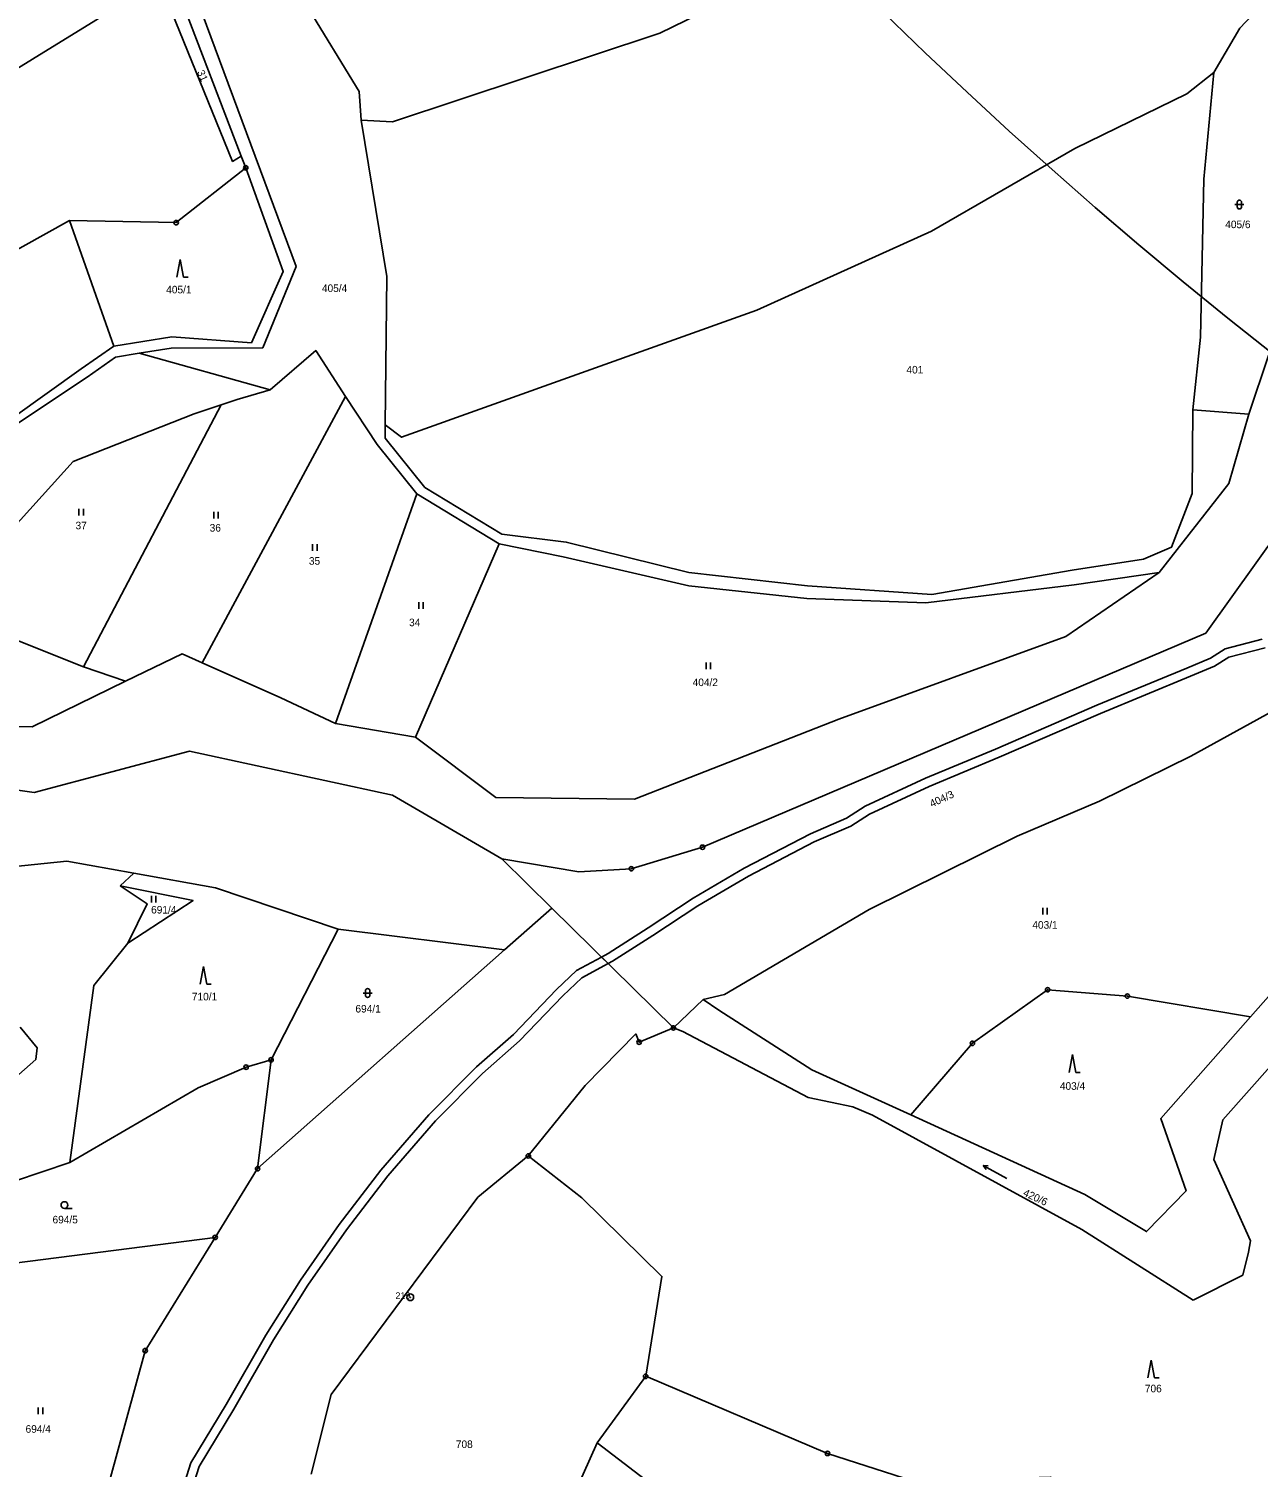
# Model space of a CAD drawing. Extents: x -680203 to -673936, y -1102717 to -1093650.
# Drawn here: x -678266.1 to -677989.7, y -1097748.5 to -1097425.2 of the extents above; entities that cross this region are included whole.
import ezdxf

# ---------------------------------------------------------------- set-up
doc = ezdxf.new("R2010")
doc.units = 0
for name, color, linetype in [('_Ideová část', 7, 'Continuous'), ('SOxx02xx_Koleje_param další_Popis10', 7, 'Continuous'), ('SOxxxxxx_Koleje_hlavní_body_Popis10', 7, 'Continuous'), ('SOxxxxxx_Koleje_LN_parametry_Popis10', 7, 'Continuous'), ('SOxxxxxx_Osa_bod_P', 7, 'Continuous'), ('x_prac', 7, 'Continuous')]:
    doc.layers.add(name, color=color, linetype=linetype)

msp = doc.modelspace()

# ---------------------------------------------------------------- linework, layer by layer
at = {"layer": '_Ideová část'}
msp.add_circle((-677321.69, -1096651.16), 1076.75, dxfattribs=at)
at = {"layer": 'SOxx02xx_Koleje_param další_Popis10'}
for centre, radius in [((-678217.34, -1097456.44), 0.5), ((-678217.34, -1097456.44), 0.0303), ((-678232.97, -1097468.75), 0.5), ((-678232.97, -1097468.75), 0.0303), ((-678114.66, -1097609.16), 0.5), ((-678114.66, -1097609.16), 0.0303), ((-678130.66, -1097614), 0.5), ((-678130.66, -1097614), 0.0303), ((-678037.07, -1097641.2), 0.5), ((-678037.07, -1097641.2), 0.0303), ((-678019.14, -1097642.62), 0.5), ((-678019.14, -1097642.62), 0.0303), ((-678121.19, -1097649.78), 0.5), ((-678121.19, -1097649.78), 0.0303), ((-678128.9, -1097652.97), 0.5), ((-678128.9, -1097652.97), 0.0303), ((-678053.97, -1097653.24), 0.5), ((-678053.97, -1097653.24), 0.0303), ((-678211.65, -1097656.94), 0.5), ((-678211.65, -1097656.94), 0.0303), ((-678217.26, -1097658.61), 0.5), ((-678217.26, -1097658.61), 0.0303), ((-678153.82, -1097678.56), 0.5), ((-678153.82, -1097678.56), 0.0303), ((-678214.68, -1097681.42), 0.5), ((-678214.68, -1097681.42), 0.0303), ((-678224.22, -1097696.87), 0.5), ((-678224.22, -1097696.87), 0.0303), ((-678180.34, -1097710.33), 0.75), ((-678180.34, -1097710.33), 0.03), ((-678239.95, -1097722.34), 0.5), ((-678239.95, -1097722.34), 0.0303), ((-678127.43, -1097728.1), 0.5), ((-678127.43, -1097728.1), 0.0303), ((-678086.55, -1097745.44), 0.5), ((-678086.55, -1097745.44), 0.0303)]:
    msp.add_circle(centre, radius, dxfattribs=at)
at = {"layer": 'SOxxxxxx_Koleje_hlavní_body_Popis10'}
for p, q in [((-677994.95, -1097464.68), (-677992.95, -1097464.68)), ((-677994.45, -1097464.18), (-677994.45, -1097465.18)), ((-677993.45, -1097465.18), (-677993.45, -1097464.18)), ((-678232.06, -1097477.01), (-678232.81, -1097481.01)), ((-678231.31, -1097481.01), (-678232.06, -1097477.01)), ((-678231.31, -1097481.01), (-678230.31, -1097481.01)), ((-678254.85, -1097534.55), (-678254.85, -1097533.05)), ((-678253.85, -1097534.55), (-678253.85, -1097533.05)), ((-678224.51, -1097535.24), (-678224.51, -1097533.74)), ((-678223.51, -1097535.24), (-678223.51, -1097533.74)), ((-678202.31, -1097542.52), (-678202.31, -1097541.02)), ((-678201.31, -1097542.52), (-678201.31, -1097541.02)), ((-678178.46, -1097555.6), (-678178.46, -1097554.1)), ((-678177.46, -1097555.6), (-678177.46, -1097554.1)), ((-678113.83, -1097569.11), (-678113.83, -1097567.61)), ((-678112.83, -1097569.11), (-678112.83, -1097567.61)), ((-678238.53, -1097621.56), (-678238.53, -1097620.06)), ((-678237.53, -1097621.56), (-678237.53, -1097620.06)), ((-678038.17, -1097624.32), (-678038.17, -1097622.82)), ((-678037.17, -1097624.32), (-678037.17, -1097622.82)), ((-678226.85, -1097635.96), (-678227.6, -1097639.96)), ((-678226.1, -1097639.96), (-678226.85, -1097635.96)), ((-678226.1, -1097639.96), (-678225.1, -1097639.96)), ((-678190.93, -1097641.94), (-678188.93, -1097641.94)), ((-678190.43, -1097641.44), (-678190.43, -1097642.44)), ((-678189.43, -1097642.44), (-678189.43, -1097641.44)), ((-678031.46, -1097655.79), (-678032.21, -1097659.79)), ((-678030.71, -1097659.79), (-678031.46, -1097655.79)), ((-678030.71, -1097659.79), (-678029.71, -1097659.79)), ((-678046.27, -1097683.62), (-678051.52, -1097680.71)), ((-678051.52, -1097680.71), (-678050.9, -1097681.62)), ((-678051.52, -1097680.71), (-678050.42, -1097680.75)), ((-678258.11, -1097690.34), (-678256.36, -1097690.34)), ((-678013.77, -1097724.44), (-678014.52, -1097728.44)), ((-678013.02, -1097728.44), (-678013.77, -1097724.44)), ((-678013.02, -1097728.44), (-678012.02, -1097728.44)), ((-678263.99, -1097736.6), (-678263.99, -1097735.1)), ((-678262.99, -1097736.6), (-678262.99, -1097735.1))]:
    msp.add_line(p, q, dxfattribs=at)
msp.add_circle((-678258.11, -1097689.59), 0.75, dxfattribs=at)
for centre, start, end in [((-677993.95, -1097464.18), 0, 180), ((-677993.95, -1097465.18), 180, 359.9879), ((-678189.93, -1097641.44), 0, 180), ((-678189.93, -1097642.44), 180, 359.9879)]:
    msp.add_arc(centre, 0.5, start, end, dxfattribs=at)
at = {"layer": 'SOxxxxxx_Koleje_LN_parametry_Popis10'}
for points in [[(-677988.85, -1097562.42), (-677997.14, -1097564.59), (-678000.47, -1097566.67), (-678005.73, -1097568.89), (-678025.97, -1097577.24), (-678048.76, -1097587.1), (-678064.5, -1097593.67), (-678078.05, -1097599.95), (-678082.27, -1097602.65), (-678090.41, -1097606.17), (-678105.26, -1097613.89), (-678116.77, -1097620.63), (-678126.87, -1097627.31), (-678135.87, -1097633.05), (-678137.35, -1097633.85), (-678135.86, -1097635.32), (-678134.85, -1097634.77), (-678125.79, -1097628.99), (-678115.71, -1097622.33), (-678104.3, -1097615.65), (-678089.55, -1097607.97), (-678081.33, -1097604.43), (-678077.09, -1097601.71), (-678063.7, -1097595.51), (-678047.98, -1097588.94), (-678025.19, -1097579.08), (-678004.95, -1097570.73), (-677999.55, -1097568.45), (-677996.34, -1097566.45), (-677988.13, -1097564.3)], [(-678232.72, -1097763.86), (-678227.82, -1097748.37), (-678220.04, -1097735.46), (-678211.11, -1097719.9), (-678203.38, -1097707.59), (-678194.68, -1097695.17), (-678185.39, -1097683.03), (-678174.69, -1097670.7), (-678164.09, -1097660.01), (-678155.78, -1097652.68), (-678146.08, -1097642.58), (-678141.78, -1097638.53), (-678135.86, -1097635.32), (-678137.35, -1097633.85), (-678142.96, -1097636.89), (-678147.48, -1097641.16), (-678157.16, -1097651.24), (-678165.47, -1097658.55), (-678176.15, -1097669.34), (-678186.95, -1097681.77), (-678196.3, -1097693.99), (-678205.04, -1097706.49), (-678212.83, -1097718.86), (-678221.76, -1097734.44), (-678229.66, -1097747.55), (-678234.62, -1097763.24)]]:
    msp.add_lwpolyline(points, dxfattribs=at)
at = {"layer": 'x_prac'}
for p, q in [((-678232.4, -1097417.03), (-678218.35, -1097453.79)), ((-678185.6, -1097480.83), (-678191.39, -1097445.72)), ((-678218.35, -1097453.79), (-678217.34, -1097456.44)), ((-678246.99, -1097496.51), (-678256.97, -1097468.23)), ((-678185.98, -1097514.23), (-678185.6, -1097480.83)), ((-678211.85, -1097506.36), (-678241.29, -1097498.1)), ((-678194.89, -1097507.8), (-678227.15, -1097567.67)), ((-678222.84, -1097509.71), (-678253.8, -1097568.61)), ((-677991.8, -1097511.8), (-678004.4, -1097510.8)), ((-678186.01, -1097517.2), (-678185.98, -1097514.23)), ((-678178.86, -1097529.74), (-678197.17, -1097581.37)), ((-678160.39, -1097540.98), (-678178.86, -1097529.74)), ((-678160.39, -1097540.98), (-678179.21, -1097584.4)), ((-678253.8, -1097568.61), (-678244.37, -1097571.86)), ((-678197.17, -1097581.37), (-678179.21, -1097584.4)), ((-678264.89, -1097596.89), (-678283.4, -1097594.15)), ((-678264.89, -1097596.89), (-678283.4, -1097594.15)), ((-678148.51, -1097622.84), (-678159.77, -1097611.74)), ((-678148.51, -1097622.84), (-678159.77, -1097611.74)), ((-678242.48, -1097615.01), (-678245.57, -1097617.81)), ((-678148.51, -1097622.84), (-678159.15, -1097632.25)), ((-678148.51, -1097622.84), (-678121.19, -1097649.78)), ((-678148.51, -1097622.84), (-678121.19, -1097649.78)), ((-678196.57, -1097627.55), (-678211.65, -1097656.94)), ((-678159.15, -1097632.25), (-678196.57, -1097627.55)), ((-678159.15, -1097632.25), (-678214.68, -1097681.42)), ((-678121.19, -1097649.78), (-678114.5, -1097643.4)), ((-678019.14, -1097642.62), (-677991.43, -1097647.29)), ((-678119.1, -1097650.6), (-678121.19, -1097649.78)), ((-678119.1, -1097650.6), (-678121.19, -1097649.78)), ((-678090.87, -1097665.39), (-678119.1, -1097650.6)), ((-678090.87, -1097665.39), (-678119.1, -1097650.6)), ((-678067.85, -1097669.32), (-678053.97, -1097653.24)), ((-678211.65, -1097656.94), (-678214.68, -1097681.42)), ((-678153.82, -1097678.56), (-678141.79, -1097688.01)), ((-677999.73, -1097679.38), (-677991.44, -1097697.62)), ((-677999.73, -1097679.38), (-677991.44, -1097697.62)), ((-678214.68, -1097681.42), (-678224.22, -1097696.87)), ((-678127.43, -1097728.1), (-678138.31, -1097743.07))]:
    msp.add_line(p, q, dxfattribs=at)
for points in [[(-678191.39, -1097445.72), (-678184.38, -1097446.05), (-678124.26, -1097426.12), (-678059.77, -1097394.71), (-678018.38, -1097369.19), (-677990.69, -1097349.71), (-677992.25, -1097342.85), (-677900.32, -1097308.42), (-677824.38, -1097278.26)], [(-678310.4, -1097339.03), (-678303.68, -1097344.34), (-678292.42, -1097351.48), (-678259.86, -1097372.37), (-678246.73, -1097388.2), (-678229.33, -1097415.81), (-678205.99, -1097478.64), (-678213.52, -1097496.9), (-678234.13, -1097496.94), (-678241.29, -1097498.1)], [(-678417.98, -1097526.18), (-678404.9, -1097514.09), (-678346.04, -1097478.07), (-678293.8, -1097449.54), (-678236.78, -1097414.41)], [(-678218.35, -1097453.79), (-678220.28, -1097455), (-678236.78, -1097414.41)], [(-677985.73, -1097416.43), (-677993.88, -1097425.01), (-677999.73, -1097434.99)], [(-678191.39, -1097445.72), (-678191.85, -1097439.29), (-678203.73, -1097419.81)], [(-678185.98, -1097514.23), (-678182.29, -1097517), (-678102.47, -1097488.46), (-678063.15, -1097470.69), (-678030.92, -1097452.1), (-678005.75, -1097439.77), (-677999.73, -1097434.99)], [(-677999.73, -1097434.99), (-678001.98, -1097458.95), (-678002.71, -1097494.51), (-678004.4, -1097510.8)], [(-678217.34, -1097456.44), (-678232.97, -1097468.75), (-678256.97, -1097468.23)], [(-678246.99, -1097496.51), (-678233.95, -1097494.45), (-678216.08, -1097495.76), (-678208.91, -1097479.7), (-678217.34, -1097456.44)], [(-678256.97, -1097468.23), (-678278.71, -1097480.34), (-678300.07, -1097491.49)], [(-678241.29, -1097498.1), (-678246.59, -1097498.97), (-678253.01, -1097503.51), (-678285.06, -1097524.8), (-678296.51, -1097531.66), (-678301.99, -1097537.76), (-678317.18, -1097544.09), (-678344.64, -1097564.89), (-678367.35, -1097582.07), (-678390.52, -1097606.7)], [(-678285.02, -1097523.5), (-678254.33, -1097501.63), (-678246.99, -1097496.51)], [(-678211.85, -1097506.36), (-678201.62, -1097497.51), (-678194.89, -1097507.8)], [(-677991.8, -1097511.8), (-677987.4, -1097498.6), (-677985.5, -1097498.2)], [(-678222.84, -1097509.71), (-678219.27, -1097508.53), (-678211.85, -1097506.36)], [(-678178.86, -1097529.74), (-678187.79, -1097518.64), (-678194.89, -1097507.8)], [(-678277.83, -1097554.06), (-678272.9, -1097540.96), (-678256.14, -1097522.48), (-678228.91, -1097511.74), (-678222.84, -1097509.71)], [(-678004.4, -1097510.8), (-678004.56, -1097529.64), (-678009.21, -1097541.74), (-678015.5, -1097544.43), (-678031.58, -1097546.9), (-678063.1, -1097552.38), (-678091.03, -1097550.36), (-678117.7, -1097547.41), (-678145.28, -1097540.55), (-678159.74, -1097538.78)], [(-677977.33, -1097515.02), (-677978.58, -1097514.58), (-677984.7, -1097537.6), (-678001.5, -1097561), (-678114.66, -1097609.16)], [(-678012, -1097547.4), (-677996.3, -1097527.4), (-677991.8, -1097511.8)], [(-678159.74, -1097538.78), (-678177.07, -1097528.3), (-678186.01, -1097517.2)], [(-678012, -1097547.4), (-678031.06, -1097550.18), (-678064.44, -1097554.23), (-678091.22, -1097553.28), (-678117.74, -1097550.39), (-678146.01, -1097543.89), (-678160.39, -1097540.98)], [(-678084.03, -1097580.37), (-678033, -1097561.8), (-678012, -1097547.4)], [(-678277.83, -1097554.06), (-678273.23, -1097560.85), (-678253.8, -1097568.61)], [(-678227.15, -1097567.67), (-678231.65, -1097565.67), (-678244.37, -1097571.86)], [(-678227.15, -1097567.67), (-678209.43, -1097575.56), (-678197.17, -1097581.37)], [(-678244.37, -1097571.86), (-678265.34, -1097582.07), (-678288.32, -1097581.9)], [(-677974.5, -1097572), (-678004.9, -1097588.7), (-678025.38, -1097598.82), (-678043.91, -1097606.71), (-678077.21, -1097623.13), (-678109.71, -1097642.27), (-678114.5, -1097643.4)], [(-678179.21, -1097584.4), (-678161.14, -1097598.01), (-678129.93, -1097598.36), (-678084.03, -1097580.37)], [(-678159.77, -1097611.74), (-678184.37, -1097597.49), (-678229.96, -1097587.6), (-678264.89, -1097596.89)], [(-678159.77, -1097611.74), (-678184.37, -1097597.49), (-678229.96, -1097587.6), (-678264.89, -1097596.89)], [(-678114.66, -1097609.16), (-678130.66, -1097614), (-678142.45, -1097614.7), (-678159.77, -1097611.74)], [(-678282.4, -1097614.86), (-678257.54, -1097612.33), (-678242.48, -1097615.01)], [(-678196.57, -1097627.55), (-678224.11, -1097618.29), (-678242.48, -1097615.01)], [(-678243.84, -1097630.69), (-678239.5, -1097621.92), (-678245.57, -1097617.81)], [(-678245.57, -1097617.81), (-678229.18, -1097621.17), (-678243.84, -1097630.69)], [(-677991.43, -1097647.29), (-677983.4, -1097638.2), (-677978, -1097624.2)], [(-678243.84, -1097630.69), (-678251.46, -1097640.27), (-678256.88, -1097680.03)], [(-678114.5, -1097643.4), (-678111, -1097645.8), (-678090.06, -1097659.18), (-678067.85, -1097669.32)], [(-678053.97, -1097653.24), (-678037.07, -1097641.2), (-678019.14, -1097642.62)], [(-677991.43, -1097647.29), (-678011.64, -1097670.17), (-678005.93, -1097686.42), (-678014.82, -1097695.56), (-678028.7, -1097687.2), (-678067.85, -1097669.32)], [(-678268.09, -1097649.62), (-678264.21, -1097654.22), (-678264.53, -1097656.87), (-678268.35, -1097660.28)], [(-678121.19, -1097649.78), (-678128.9, -1097652.97), (-678129.66, -1097651.12), (-678141, -1097662.73), (-678153.82, -1097678.56)], [(-678256.88, -1097680.03), (-678228.07, -1097663.25), (-678217.26, -1097658.61), (-678211.65, -1097656.94)], [(-677986.4, -1097657.76), (-677997.67, -1097670.45), (-677999.73, -1097679.38)], [(-677986.4, -1097657.76), (-677997.67, -1097670.45), (-677999.73, -1097679.38)], [(-678076.47, -1097669.36), (-678080.84, -1097667.55), (-678090.87, -1097665.39)], [(-678076.47, -1097669.36), (-678080.84, -1097667.55), (-678090.87, -1097665.39)], [(-678004.37, -1097711), (-678029.37, -1097695.07), (-678076.47, -1097669.36)], [(-678004.37, -1097711), (-678029.37, -1097695.07), (-678076.47, -1097669.36)], [(-678153.82, -1097678.56), (-678165.17, -1097687.85), (-678198.15, -1097732.19), (-678202.6, -1097750.12)], [(-678283.17, -1097743.95), (-678294.54, -1097694.2), (-678291.45, -1097685.89), (-678275.53, -1097681.13), (-678275.63, -1097686.33), (-678256.88, -1097680.03)], [(-678141.79, -1097688.01), (-678123.76, -1097705.63), (-678127.43, -1097728.1)], [(-678224.22, -1097696.87), (-678288.71, -1097705.11), (-678283.17, -1097743.95)], [(-678224.22, -1097696.87), (-678239.95, -1097722.34), (-678250.12, -1097759.62), (-678256.89, -1097775.27), (-678259.97, -1097794.75), (-678278.23, -1097788.12)], [(-677991.44, -1097697.62), (-677991.94, -1097700.19), (-677993.19, -1097705.33), (-678004.37, -1097711)], [(-677991.44, -1097697.62), (-677991.94, -1097700.19), (-677993.19, -1097705.33), (-678004.37, -1097711)], [(-678127.43, -1097728.1), (-678086.55, -1097745.44), (-678067.22, -1097751.67), (-678036.39, -1097750.78), (-677986.93, -1097771.97)], [(-678138.31, -1097743.07), (-678146.2, -1097760.66), (-678162.17, -1097809.26), (-678162.61, -1097810.65), (-678187.12, -1097791.62)], [(-678035.28, -1097831.01), (-678097.74, -1097774.16), (-678138.31, -1097743.07)]]:
    msp.add_lwpolyline(points, dxfattribs=at)

# ---------------------------------------------------------------- texts
at = {"layer": 'SOxx02xx_Koleje_param další_Popis10'}
msp.add_text('219', height=1.5, dxfattribs=at).set_placement((-678183.68, -1097710.71))
at = {"layer": 'SOxxxxxx_Osa_bod_P'}
for s, rotation, p in [('31', 294, (-678228.34, -1097434.9)), ('404/3', 25, (-678063.09, -1097600.24)), ('420/6', 335, (-678042.73, -1097687.42))]:
    msp.add_text(s, height=1.7, rotation=rotation, dxfattribs=at).set_placement(p)
for s, p in [('405/6', (-677997.13, -1097469.99)), ('405/4', (-678200.21, -1097484.34)), ('405/1', (-678235.22, -1097484.65)), ('401', (-678068.8, -1097502.66)), ('37', (-678255.6, -1097537.68)), ('36', (-678225.45, -1097538.2)), ('35', (-678203.14, -1097545.65)), ('34', (-678180.62, -1097559.47)), ('404/2', (-678116.87, -1097572.94)), ('691/4', (-678238.61, -1097624.06)), ('403/1', (-678040.5, -1097627.48)), ('710/1', (-678229.45, -1097643.59)), ('694/1', (-678192.68, -1097646.32)), ('403/4', (-678034.31, -1097663.69)), ('694/5', (-678260.78, -1097693.72)), ('706', (-678015.2, -1097731.69)), ('694/4', (-678266.84, -1097740.79)), ('708', (-678170.1, -1097744.22))]:
    msp.add_text(s, height=1.7, dxfattribs=at).set_placement(p)

doc.saveas('drawing.dxf')
